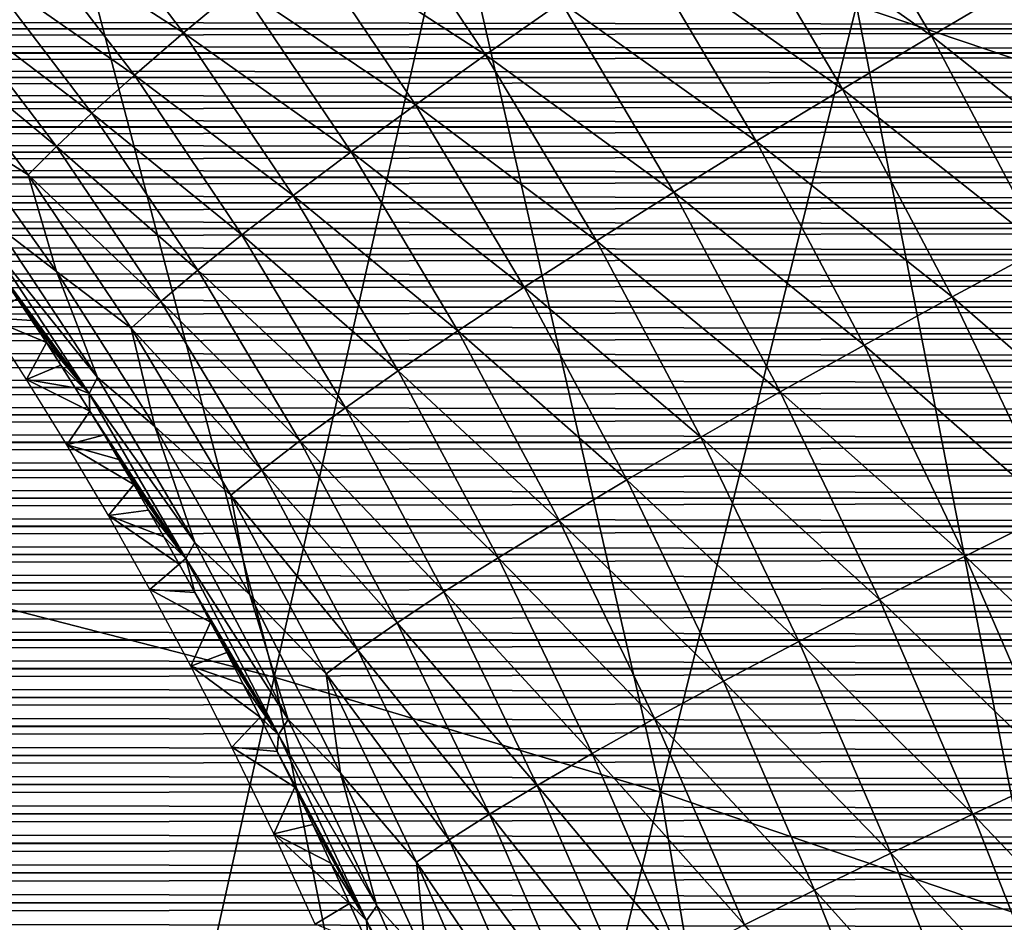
# Model space of a CAD drawing. Header units: millimetres. Extents: x -300 to 300, y -500 to 500.
# Tile 763 of 988: x 63 to 80, y 341 to 356. Entities that reach past the tile are written whole.
import ezdxf

# ---------------------------------------------------------------- set-up
doc = ezdxf.new("R2010")
doc.units = ezdxf.units.MM
doc.header["$LTSCALE"] = 81.481481
for name, color, linetype in [('14', 7, 'CONTINUOUS'), ('19', 7, 'CONTINUOUS'), ('5', 7, 'CONTINUOUS'), ('6', 7, 'CONTINUOUS'), ('9', 7, 'CONTINUOUS')]:
    doc.layers.add(name, color=color, linetype=linetype)

msp = doc.modelspace()

# ---------------------------------------------------------------- linework, layer by layer
at = {"layer": '14', "color": 7, "linetype": 'CONTINUOUS'}
for points in [[(78.421, 355.652, 50.389), (74.941, 358.104, 49.314), (76.402, 359.079, 50.112), (78.421, 355.652, 50.389)], [(78.421, 355.652, 50.389), (76.402, 359.079, 50.112), (79.957, 356.558, 51.047), (78.421, 355.652, 50.389)], [(65.816, 355.701, 41.551), (63.096, 357.462, 39.693), (63.887, 358.227, 41.295), (65.816, 355.701, 41.551)], [(65.816, 355.701, 41.551), (63.887, 358.227, 41.295), (66.757, 356.488, 43.074), (65.816, 355.701, 41.551)], [(70.906, 355.331, 46.09), (67.802, 357.341, 44.505), (68.945, 358.253, 45.829), (70.906, 355.331, 46.09)], [(70.906, 355.331, 46.09), (68.945, 358.253, 45.829), (72.179, 356.221, 47.296), (70.906, 355.331, 46.09)], [(76.919, 354.755, 49.587), (73.528, 357.148, 48.373), (74.941, 358.104, 49.314), (76.919, 354.755, 49.587)], [(76.919, 354.755, 49.587), (74.941, 358.104, 49.314), (78.421, 355.652, 50.389), (76.919, 354.755, 49.587)], [(64.987, 354.986, 39.954), (62.415, 356.78, 38.032), (63.096, 357.462, 39.693), (64.987, 354.986, 39.954)], [(64.987, 354.986, 39.954), (63.096, 357.462, 39.693), (65.816, 355.701, 41.551), (64.987, 354.986, 39.954)], [(69.723, 354.486, 44.767), (66.757, 356.488, 43.074), (67.802, 357.341, 44.505), (69.723, 354.486, 44.767)], [(69.723, 354.486, 44.767), (67.802, 357.341, 44.505), (70.906, 355.331, 46.09), (69.723, 354.486, 44.767)], [(75.468, 353.874, 48.644), (72.179, 356.221, 47.296), (73.528, 357.148, 48.373), (75.468, 353.874, 48.644)], [(75.468, 353.874, 48.644), (73.528, 357.148, 48.373), (76.919, 354.755, 49.587), (75.468, 353.874, 48.644)], [(64.273, 354.347, 38.297), (61.847, 356.184, 36.329), (62.415, 356.78, 38.032), (64.273, 354.347, 38.297)], [(64.273, 354.347, 38.297), (62.415, 356.78, 38.032), (64.987, 354.986, 39.954), (64.273, 354.347, 38.297)], [(68.639, 353.695, 43.338), (65.816, 355.701, 41.551), (66.757, 356.488, 43.074), (68.639, 353.695, 43.338)], [(68.639, 353.695, 43.338), (66.757, 356.488, 43.074), (69.723, 354.486, 44.767), (68.639, 353.695, 43.338)], [(81.873, 352.916, 51.331), (78.421, 355.652, 50.389), (79.957, 356.558, 51.047), (81.873, 352.916, 51.331)], [(63.676, 353.787, 36.599), (61.392, 355.676, 34.6), (61.847, 356.184, 36.329), (63.676, 353.787, 36.599)], [(63.676, 353.787, 36.599), (61.847, 356.184, 36.329), (64.273, 354.347, 38.297), (63.676, 353.787, 36.599)], [(74.081, 353.019, 47.566), (70.906, 355.331, 46.09), (72.179, 356.221, 47.296), (74.081, 353.019, 47.566)], [(74.081, 353.019, 47.566), (72.179, 356.221, 47.296), (75.468, 353.874, 48.644), (74.081, 353.019, 47.566)], [(63.195, 353.307, 34.876), (61.955, 354.095, 33.004), (61.392, 355.676, 34.6), (63.195, 353.307, 34.876)], [(63.195, 353.307, 34.876), (61.392, 355.676, 34.6), (63.676, 353.787, 36.599), (63.195, 353.307, 34.876)], [(67.663, 352.964, 41.819), (64.987, 354.986, 39.954), (65.816, 355.701, 41.551), (67.663, 352.964, 41.819)], [(67.663, 352.964, 41.819), (65.816, 355.701, 41.551), (68.639, 353.695, 43.338), (67.663, 352.964, 41.819)], [(80.304, 352.082, 50.669), (76.919, 354.755, 49.587), (78.421, 355.652, 50.389), (80.304, 352.082, 50.669)], [(80.304, 352.082, 50.669), (78.421, 355.652, 50.389), (81.873, 352.916, 51.331), (80.304, 352.082, 50.669)], [(72.773, 352.197, 46.361), (69.723, 354.486, 44.767), (70.906, 355.331, 46.09), (72.773, 352.197, 46.361)], [(72.773, 352.197, 46.361), (70.906, 355.331, 46.09), (74.081, 353.019, 47.566), (72.773, 352.197, 46.361)], [(66.801, 352.298, 40.225), (64.273, 354.347, 38.297), (64.987, 354.986, 39.954), (66.801, 352.298, 40.225)], [(66.801, 352.298, 40.225), (64.987, 354.986, 39.954), (67.663, 352.964, 41.819), (66.801, 352.298, 40.225)], [(78.77, 351.255, 49.865), (75.468, 353.874, 48.644), (76.919, 354.755, 49.587), (78.77, 351.255, 49.865)], [(78.77, 351.255, 49.865), (76.919, 354.755, 49.587), (80.304, 352.082, 50.669), (78.77, 351.255, 49.865)], [(71.555, 351.416, 45.038), (68.639, 353.695, 43.338), (69.723, 354.486, 44.767), (71.555, 351.416, 45.038)], [(71.555, 351.416, 45.038), (69.723, 354.486, 44.767), (72.773, 352.197, 46.361), (71.555, 351.416, 45.038)], [(66.058, 351.702, 38.572), (63.676, 353.787, 36.599), (64.273, 354.347, 38.297), (66.058, 351.702, 38.572)], [(66.058, 351.702, 38.572), (64.273, 354.347, 38.297), (66.801, 352.298, 40.225), (66.058, 351.702, 38.572)], [(63.677, 351.681, 33.284), (62.668, 352.449, 31.433), (61.955, 354.095, 33.004), (63.677, 351.681, 33.284)], [(63.677, 351.681, 33.284), (61.955, 354.095, 33.004), (63.195, 353.307, 34.876), (63.677, 351.681, 33.284)], [(77.288, 350.442, 48.92), (74.081, 353.019, 47.566), (75.468, 353.874, 48.644), (77.288, 350.442, 48.92)], [(77.288, 350.442, 48.92), (75.468, 353.874, 48.644), (78.77, 351.255, 49.865), (77.288, 350.442, 48.92)], [(65.435, 351.177, 36.879), (63.195, 353.307, 34.876), (63.676, 353.787, 36.599), (65.435, 351.177, 36.879)], [(65.435, 351.177, 36.879), (63.676, 353.787, 36.599), (66.058, 351.702, 38.572), (65.435, 351.177, 36.879)], [(70.439, 350.683, 43.612), (67.663, 352.964, 41.819), (68.639, 353.695, 43.338), (70.439, 350.683, 43.612)], [(70.439, 350.683, 43.612), (68.639, 353.695, 43.338), (71.555, 351.416, 45.038), (70.439, 350.683, 43.612)], [(64.933, 350.724, 35.16), (63.677, 351.681, 33.284), (63.195, 353.307, 34.876), (64.933, 350.724, 35.16)], [(64.933, 350.724, 35.16), (63.195, 353.307, 34.876), (65.435, 351.177, 36.879), (64.933, 350.724, 35.16)], [(69.433, 350.005, 42.095), (66.801, 352.298, 40.225), (67.663, 352.964, 41.819), (69.433, 350.005, 42.095)], [(69.433, 350.005, 42.095), (67.663, 352.964, 41.819), (70.439, 350.683, 43.612), (69.433, 350.005, 42.095)], [(75.871, 349.652, 47.841), (72.773, 352.197, 46.361), (74.081, 353.019, 47.566), (75.871, 349.652, 47.841)], [(75.871, 349.652, 47.841), (74.081, 353.019, 47.566), (77.288, 350.442, 48.92), (75.871, 349.652, 47.841)], [(64.365, 349.897, 31.727), (62.54, 352.168, 29.731), (62.668, 352.449, 31.433), (64.365, 349.897, 31.727)], [(64.365, 349.897, 31.727), (62.668, 352.449, 31.433), (63.677, 351.681, 33.284), (64.365, 349.897, 31.727)], [(64.223, 349.623, 30.03), (62.512, 351.956, 28.065), (62.54, 352.168, 29.731), (64.223, 349.623, 30.03)], [(64.223, 349.623, 30.03), (62.54, 352.168, 29.731), (64.365, 349.897, 31.727), (64.223, 349.623, 30.03)], [(68.545, 349.385, 40.504), (66.058, 351.702, 38.572), (66.801, 352.298, 40.225), (68.545, 349.385, 40.504)], [(68.545, 349.385, 40.504), (66.801, 352.298, 40.225), (69.433, 350.005, 42.095), (68.545, 349.385, 40.504)], [(74.533, 348.892, 46.636), (71.555, 351.416, 45.038), (72.773, 352.197, 46.361), (74.533, 348.892, 46.636)], [(74.533, 348.892, 46.636), (72.773, 352.197, 46.361), (75.871, 349.652, 47.841), (74.533, 348.892, 46.636)], [(82.054, 348.4, 50.949), (78.77, 351.255, 49.865), (80.304, 352.082, 50.669), (82.054, 348.4, 50.949)], [(62.764, 351.591, 28.109), (62.512, 351.956, 28.065), (64.223, 349.623, 30.03), (62.764, 351.591, 28.109)], [(65.331, 349.07, 33.571), (64.365, 349.897, 31.727), (63.677, 351.681, 33.284), (65.331, 349.07, 33.571)], [(65.331, 349.07, 33.571), (63.677, 351.681, 33.284), (64.933, 350.724, 35.16), (65.331, 349.07, 33.571)], [(67.777, 348.829, 38.856), (65.435, 351.177, 36.879), (66.058, 351.702, 38.572), (67.777, 348.829, 38.856)], [(67.777, 348.829, 38.856), (66.058, 351.702, 38.572), (68.545, 349.385, 40.504), (67.777, 348.829, 38.856)], [(63.013, 351.225, 28.154), (62.764, 351.591, 28.109), (64.223, 349.623, 30.03), (63.013, 351.225, 28.154)], [(73.288, 348.169, 45.314), (70.439, 350.683, 43.612), (71.555, 351.416, 45.038), (73.288, 348.169, 45.314)], [(73.288, 348.169, 45.314), (71.555, 351.416, 45.038), (74.533, 348.892, 46.636), (73.288, 348.169, 45.314)], [(63.26, 350.856, 28.198), (63.013, 351.225, 28.154), (64.223, 349.623, 30.03), (63.26, 350.856, 28.198)], [(67.133, 348.337, 37.166), (64.933, 350.724, 35.16), (65.435, 351.177, 36.879), (67.133, 348.337, 37.166)], [(67.133, 348.337, 37.166), (65.435, 351.177, 36.879), (67.777, 348.829, 38.856), (67.133, 348.337, 37.166)], [(80.495, 347.636, 50.142), (77.288, 350.442, 48.92), (78.77, 351.255, 49.865), (80.495, 347.636, 50.142)], [(80.495, 347.636, 50.142), (78.77, 351.255, 49.865), (82.054, 348.4, 50.949), (80.495, 347.636, 50.142)], [(63.505, 350.483, 28.243), (63.26, 350.856, 28.198), (64.223, 349.623, 30.03), (63.505, 350.483, 28.243)], [(66.611, 347.912, 35.452), (65.331, 349.07, 33.571), (64.933, 350.724, 35.16), (66.611, 347.912, 35.452)], [(66.611, 347.912, 35.452), (64.933, 350.724, 35.16), (67.133, 348.337, 37.166), (66.611, 347.912, 35.452)], [(72.146, 347.489, 43.889), (69.433, 350.005, 42.095), (70.439, 350.683, 43.612), (72.146, 347.489, 43.889)], [(72.146, 347.489, 43.889), (70.439, 350.683, 43.612), (73.288, 348.169, 45.314), (72.146, 347.489, 43.889)], [(63.749, 350.105, 28.287), (63.505, 350.483, 28.243), (64.223, 349.623, 30.03), (63.749, 350.105, 28.287)], [(78.987, 346.885, 49.196), (75.871, 349.652, 47.841), (77.288, 350.442, 48.92), (78.987, 346.885, 49.196)], [(78.987, 346.885, 49.196), (77.288, 350.442, 48.92), (80.495, 347.636, 50.142), (78.987, 346.885, 49.196)], [(63.992, 349.72, 28.332), (63.749, 350.105, 28.287), (64.223, 349.623, 30.03), (63.992, 349.72, 28.332)], [(71.116, 346.859, 42.375), (68.545, 349.385, 40.504), (69.433, 350.005, 42.095), (71.116, 346.859, 42.375)], [(71.116, 346.859, 42.375), (69.433, 350.005, 42.095), (72.146, 347.489, 43.889), (71.116, 346.859, 42.375)], [(66.007, 347.113, 32.027), (64.223, 349.623, 30.03), (64.365, 349.897, 31.727), (66.007, 347.113, 32.027)], [(66.007, 347.113, 32.027), (64.365, 349.897, 31.727), (65.331, 349.07, 33.571), (66.007, 347.113, 32.027)], [(64.236, 349.328, 28.377), (63.992, 349.72, 28.332), (64.223, 349.623, 30.03), (64.236, 349.328, 28.377)], [(77.546, 346.154, 48.116), (74.533, 348.892, 46.636), (75.871, 349.652, 47.841), (77.546, 346.154, 48.116)], [(77.546, 346.154, 48.116), (75.871, 349.652, 47.841), (78.987, 346.885, 49.196), (77.546, 346.154, 48.116)], [(65.853, 346.846, 30.333), (64.236, 349.328, 28.377), (64.223, 349.623, 30.03), (65.853, 346.846, 30.333)], [(65.853, 346.846, 30.333), (64.223, 349.623, 30.03), (66.007, 347.113, 32.027), (65.853, 346.846, 30.333)], [(64.481, 348.927, 28.423), (64.236, 349.328, 28.377), (65.853, 346.846, 30.333), (64.481, 348.927, 28.423)], [(70.205, 346.282, 40.787), (67.777, 348.829, 38.856), (68.545, 349.385, 40.504), (70.205, 346.282, 40.787)], [(70.205, 346.282, 40.787), (68.545, 349.385, 40.504), (71.116, 346.859, 42.375), (70.205, 346.282, 40.787)], [(66.934, 346.232, 33.863), (66.007, 347.113, 32.027), (65.331, 349.07, 33.571), (66.934, 346.232, 33.863)], [(66.934, 346.232, 33.863), (65.331, 349.07, 33.571), (66.611, 347.912, 35.452), (66.934, 346.232, 33.863)], [(64.728, 348.516, 28.469), (64.481, 348.927, 28.423), (65.853, 346.846, 30.333), (64.728, 348.516, 28.469)], [(69.417, 345.762, 39.142), (67.133, 348.337, 37.166), (67.777, 348.829, 38.856), (69.417, 345.762, 39.142)], [(69.417, 345.762, 39.142), (67.777, 348.829, 38.856), (70.205, 346.282, 40.787), (69.417, 345.762, 39.142)], [(76.185, 345.45, 46.911), (73.288, 348.169, 45.314), (74.533, 348.892, 46.636), (76.185, 345.45, 46.911)], [(76.185, 345.45, 46.911), (74.533, 348.892, 46.636), (77.546, 346.154, 48.116), (76.185, 345.45, 46.911)], [(64.977, 348.094, 28.516), (64.728, 348.516, 28.469), (65.853, 346.846, 30.333), (64.977, 348.094, 28.516)], [(68.754, 345.302, 37.456), (66.611, 347.912, 35.452), (67.133, 348.337, 37.166), (68.754, 345.302, 37.456)], [(68.754, 345.302, 37.456), (67.133, 348.337, 37.166), (69.417, 345.762, 39.142), (68.754, 345.302, 37.456)], [(74.918, 344.779, 45.59), (72.146, 347.489, 43.889), (73.288, 348.169, 45.314), (74.918, 344.779, 45.59)], [(74.918, 344.779, 45.59), (73.288, 348.169, 45.314), (76.185, 345.45, 46.911), (74.918, 344.779, 45.59)], [(65.228, 347.66, 28.564), (64.977, 348.094, 28.516), (65.853, 346.846, 30.333), (65.228, 347.66, 28.564)], [(68.217, 344.902, 35.745), (66.934, 346.232, 33.863), (66.611, 347.912, 35.452), (68.217, 344.902, 35.745)], [(68.217, 344.902, 35.745), (66.611, 347.912, 35.452), (68.754, 345.302, 37.456), (68.217, 344.902, 35.745)], [(65.483, 347.213, 28.613), (65.228, 347.66, 28.564), (65.853, 346.846, 30.333), (65.483, 347.213, 28.613)], [(73.754, 344.148, 44.167), (71.116, 346.859, 42.375), (72.146, 347.489, 43.889), (73.754, 344.148, 44.167)], [(73.754, 344.148, 44.167), (72.146, 347.489, 43.889), (74.918, 344.779, 45.59), (73.754, 344.148, 44.167)], [(82.105, 343.912, 50.418), (78.987, 346.885, 49.196), (80.495, 347.636, 50.142), (82.105, 343.912, 50.418)], [(65.742, 346.75, 28.663), (65.483, 347.213, 28.613), (65.853, 346.846, 30.333), (65.742, 346.75, 28.663)], [(67.58, 344.135, 32.327), (65.853, 346.846, 30.333), (66.007, 347.113, 32.027), (67.58, 344.135, 32.327)], [(67.58, 344.135, 32.327), (66.007, 347.113, 32.027), (66.934, 346.232, 33.863), (67.58, 344.135, 32.327)], [(66.005, 346.272, 28.714), (65.742, 346.75, 28.663), (65.853, 346.846, 30.333), (66.005, 346.272, 28.714)], [(67.414, 343.877, 30.636), (66.005, 346.272, 28.714), (65.853, 346.846, 30.333), (67.414, 343.877, 30.636)], [(67.414, 343.877, 30.636), (65.853, 346.846, 30.333), (67.58, 344.135, 32.327), (67.414, 343.877, 30.636)], [(72.704, 343.561, 42.654), (70.205, 346.282, 40.787), (71.116, 346.859, 42.375), (72.704, 343.561, 42.654)], [(72.704, 343.561, 42.654), (71.116, 346.859, 42.375), (73.754, 344.148, 44.167), (72.704, 343.561, 42.654)], [(80.577, 343.216, 49.47), (77.546, 346.154, 48.116), (78.987, 346.885, 49.196), (80.577, 343.216, 49.47)], [(80.577, 343.216, 49.47), (78.987, 346.885, 49.196), (82.105, 343.912, 50.418), (80.577, 343.216, 49.47)], [(66.273, 345.776, 28.766), (66.005, 346.272, 28.714), (67.414, 343.877, 30.636), (66.273, 345.776, 28.766)], [(68.46, 343.229, 34.153), (67.58, 344.135, 32.327), (66.934, 346.232, 33.863), (68.46, 343.229, 34.153)], [(68.46, 343.229, 34.153), (66.934, 346.232, 33.863), (68.217, 344.902, 35.745), (68.46, 343.229, 34.153)], [(71.775, 343.023, 41.069), (69.417, 345.762, 39.142), (70.205, 346.282, 40.787), (71.775, 343.023, 41.069)], [(71.775, 343.023, 41.069), (70.205, 346.282, 40.787), (72.704, 343.561, 42.654), (71.775, 343.023, 41.069)], [(79.116, 342.538, 48.39), (76.185, 345.45, 46.911), (77.546, 346.154, 48.116), (79.116, 342.538, 48.39)], [(79.116, 342.538, 48.39), (77.546, 346.154, 48.116), (80.577, 343.216, 49.47), (79.116, 342.538, 48.39)], [(66.545, 345.262, 28.82), (66.273, 345.776, 28.766), (67.414, 343.877, 30.636), (66.545, 345.262, 28.82)], [(70.97, 342.538, 39.426), (68.754, 345.302, 37.456), (69.417, 345.762, 39.142), (70.97, 342.538, 39.426)], [(70.97, 342.538, 39.426), (69.417, 345.762, 39.142), (71.775, 343.023, 41.069), (70.97, 342.538, 39.426)], [(77.736, 341.884, 47.184), (74.918, 344.779, 45.59), (76.185, 345.45, 46.911), (77.736, 341.884, 47.184)], [(77.736, 341.884, 47.184), (76.185, 345.45, 46.911), (79.116, 342.538, 48.39), (77.736, 341.884, 47.184)], [(66.823, 344.728, 28.875), (66.545, 345.262, 28.82), (67.414, 343.877, 30.636), (66.823, 344.728, 28.875)], [(70.292, 342.106, 37.743), (68.217, 344.902, 35.745), (68.754, 345.302, 37.456), (70.292, 342.106, 37.743)], [(70.292, 342.106, 37.743), (68.754, 345.302, 37.456), (70.97, 342.538, 39.426), (70.292, 342.106, 37.743)], [(69.741, 341.73, 36.036), (68.46, 343.229, 34.153), (68.217, 344.902, 35.745), (69.741, 341.73, 36.036)], [(69.741, 341.73, 36.036), (68.217, 344.902, 35.745), (70.292, 342.106, 37.743), (69.741, 341.73, 36.036)], [(67.107, 344.172, 28.932), (66.823, 344.728, 28.875), (67.414, 343.877, 30.636), (67.107, 344.172, 28.932)], [(76.451, 341.26, 45.864), (73.754, 344.148, 44.167), (74.918, 344.779, 45.59), (76.451, 341.26, 45.864)], [(76.451, 341.26, 45.864), (74.918, 344.779, 45.59), (77.736, 341.884, 47.184), (76.451, 341.26, 45.864)], [(67.396, 343.594, 28.99), (67.107, 344.172, 28.932), (67.414, 343.877, 30.636), (67.396, 343.594, 28.99)], [(69.075, 340.996, 32.623), (67.414, 343.877, 30.636), (67.58, 344.135, 32.327), (69.075, 340.996, 32.623)], [(69.075, 340.996, 32.623), (67.58, 344.135, 32.327), (68.46, 343.229, 34.153), (69.075, 340.996, 32.623)], [(75.27, 340.673, 44.442), (72.704, 343.561, 42.654), (73.754, 344.148, 44.167), (75.27, 340.673, 44.442)], [(75.27, 340.673, 44.442), (73.754, 344.148, 44.167), (76.451, 341.26, 45.864), (75.27, 340.673, 44.442)], [(68.899, 340.747, 30.935), (67.396, 343.594, 28.99), (67.414, 343.877, 30.636), (68.899, 340.747, 30.935)], [(68.899, 340.747, 30.935), (67.414, 343.877, 30.636), (69.075, 340.996, 32.623), (68.899, 340.747, 30.935)], [(67.691, 342.993, 29.049), (67.396, 343.594, 28.99), (68.899, 340.747, 30.935), (67.691, 342.993, 29.049)], [(74.204, 340.126, 42.931), (71.775, 343.023, 41.069), (72.704, 343.561, 42.654), (74.204, 340.126, 42.931)], [(74.204, 340.126, 42.931), (72.704, 343.561, 42.654), (75.27, 340.673, 44.442), (74.204, 340.126, 42.931)], [(69.911, 340.075, 34.439), (69.075, 340.996, 32.623), (68.46, 343.229, 34.153), (69.911, 340.075, 34.439)], [(69.911, 340.075, 34.439), (68.46, 343.229, 34.153), (69.741, 341.73, 36.036), (69.911, 340.075, 34.439)], [(82.069, 339.446, 49.741), (79.116, 342.538, 48.39), (80.577, 343.216, 49.47), (82.069, 339.446, 49.741)], [(73.259, 339.623, 41.348), (70.97, 342.538, 39.426), (71.775, 343.023, 41.069), (73.259, 339.623, 41.348)], [(73.259, 339.623, 41.348), (71.775, 343.023, 41.069), (74.204, 340.126, 42.931), (73.259, 339.623, 41.348)], [(67.993, 342.366, 29.11), (67.691, 342.993, 29.049), (68.899, 340.747, 30.935), (67.993, 342.366, 29.11)], [(72.44, 339.169, 39.708), (70.292, 342.106, 37.743), (70.97, 342.538, 39.426), (72.44, 339.169, 39.708)], [(72.44, 339.169, 39.708), (70.97, 342.538, 39.426), (73.259, 339.623, 41.348), (72.44, 339.169, 39.708)], [(80.592, 338.814, 48.66), (77.736, 341.884, 47.184), (79.116, 342.538, 48.39), (80.592, 338.814, 48.66)], [(80.592, 338.814, 48.66), (79.116, 342.538, 48.39), (82.069, 339.446, 49.741), (80.592, 338.814, 48.66)], [(68.3, 341.713, 29.173), (67.993, 342.366, 29.11), (68.899, 340.747, 30.935), (68.3, 341.713, 29.173)], [(71.75, 338.764, 38.027), (69.741, 341.73, 36.036), (70.292, 342.106, 37.743), (71.75, 338.764, 38.027)], [(71.75, 338.764, 38.027), (70.292, 342.106, 37.743), (72.44, 339.169, 39.708), (71.75, 338.764, 38.027)], [(79.197, 338.204, 47.454), (76.451, 341.26, 45.864), (77.736, 341.884, 47.184), (79.197, 338.204, 47.454)], [(79.197, 338.204, 47.454), (77.736, 341.884, 47.184), (80.592, 338.814, 48.66), (79.197, 338.204, 47.454)], [(68.613, 341.033, 29.238), (68.3, 341.713, 29.173), (68.899, 340.747, 30.935), (68.613, 341.033, 29.238)], [(71.187, 338.41, 36.323), (69.911, 340.075, 34.439), (69.741, 341.73, 36.036), (71.187, 338.41, 36.323)], [(71.187, 338.41, 36.323), (69.741, 341.73, 36.036), (71.75, 338.764, 38.027), (71.187, 338.41, 36.323)], [(77.897, 337.622, 46.134), (75.27, 340.673, 44.442), (76.451, 341.26, 45.864), (77.897, 337.622, 46.134)], [(77.897, 337.622, 46.134), (76.451, 341.26, 45.864), (79.197, 338.204, 47.454), (77.897, 337.622, 46.134)], [(68.933, 340.324, 29.304), (68.613, 341.033, 29.238), (68.899, 340.747, 30.935), (68.933, 340.324, 29.304)], [(70.496, 337.707, 32.914), (68.899, 340.747, 30.935), (69.075, 340.996, 32.623), (70.496, 337.707, 32.914)], [(70.496, 337.707, 32.914), (69.075, 340.996, 32.623), (69.911, 340.075, 34.439), (70.496, 337.707, 32.914)], [(70.311, 337.468, 31.229), (68.933, 340.324, 29.304), (68.899, 340.747, 30.935), (70.311, 337.468, 31.229)], [(70.311, 337.468, 31.229), (68.899, 340.747, 30.935), (70.496, 337.707, 32.914), (70.311, 337.468, 31.229)]]:
    msp.add_3dface(points, dxfattribs=at)
at = {"layer": '19', "color": 7, "linetype": 'CONTINUOUS'}
for points in [[(83.765, 353.935, 68.391), (80.387, 368.901, 66.929), (77.16, 356.16, 68.506), (83.765, 353.935, 68.391)], [(63.36, 359.933, 68.71), (56.16, 361.488, 68.798), (60.639, 346.569, 70.11), (63.36, 359.933, 68.71)], [(67.342, 344.847, 70.017), (63.36, 359.933, 68.71), (60.639, 346.569, 70.11), (67.342, 344.847, 70.017)], [(70.359, 358.158, 68.613), (63.36, 359.933, 68.71), (67.342, 344.847, 70.017), (70.359, 358.158, 68.613)], [(73.855, 342.909, 69.915), (70.359, 358.158, 68.613), (67.342, 344.847, 70.017), (73.855, 342.909, 69.915)], [(77.16, 356.16, 68.506), (70.359, 358.158, 68.613), (73.855, 342.909, 69.915), (77.16, 356.16, 68.506)], [(80.182, 340.751, 69.805), (77.16, 356.16, 68.506), (73.855, 342.909, 69.915), (80.182, 340.751, 69.805)], [(83.765, 353.935, 68.391), (77.16, 356.16, 68.506), (80.182, 340.751, 69.805), (83.765, 353.935, 68.391)], [(64.26, 331.039, 71.261), (60.639, 346.569, 70.11), (57.862, 332.704, 71.349), (64.26, 331.039, 71.261)], [(67.342, 344.847, 70.017), (60.639, 346.569, 70.11), (64.26, 331.039, 71.261), (67.342, 344.847, 70.017)], [(70.479, 329.166, 71.164), (67.342, 344.847, 70.017), (64.26, 331.039, 71.261), (70.479, 329.166, 71.164)], [(73.855, 342.909, 69.915), (67.342, 344.847, 70.017), (70.479, 329.166, 71.164), (73.855, 342.909, 69.915)], [(76.521, 327.081, 71.06), (73.855, 342.909, 69.915), (70.479, 329.166, 71.164), (76.521, 327.081, 71.06)], [(80.182, 340.751, 69.805), (73.855, 342.909, 69.915), (76.521, 327.081, 71.06), (80.182, 340.751, 69.805)], [(82.386, 324.783, 70.948), (80.182, 340.751, 69.805), (76.521, 327.081, 71.06), (82.386, 324.783, 70.948)]]:
    msp.add_3dface(points, dxfattribs=at)
at = {"layer": '5', "color": 7, "linetype": 'CONTINUOUS'}
for points in [[(132.028, 355.771, 11), (-132.029, 355.768, 11), (-131.879, 356.173, 11), (132.028, 355.771, 11)], [(131.878, 356.176, 11), (132.028, 355.771, 11), (-131.879, 356.173, 11), (131.878, 356.176, 11)], [(132.178, 355.363, 11), (-132.179, 355.359, 11), (-132.029, 355.768, 11), (132.178, 355.363, 11)], [(132.028, 355.771, 11), (132.178, 355.363, 11), (-132.029, 355.768, 11), (132.028, 355.771, 11)], [(132.328, 354.951, 11), (-132.329, 354.948, 11), (-132.179, 355.359, 11), (132.328, 354.951, 11)], [(132.178, 355.363, 11), (132.328, 354.951, 11), (-132.179, 355.359, 11), (132.178, 355.363, 11)], [(132.478, 354.536, 11), (-132.48, 354.532, 11), (-132.329, 354.948, 11), (132.478, 354.536, 11)], [(132.328, 354.951, 11), (132.478, 354.536, 11), (-132.329, 354.948, 11), (132.328, 354.951, 11)], [(132.629, 354.117, 11), (-132.63, 354.113, 11), (-132.48, 354.532, 11), (132.629, 354.117, 11)], [(132.478, 354.536, 11), (132.629, 354.117, 11), (-132.48, 354.532, 11), (132.478, 354.536, 11)], [(132.78, 353.695, 11), (-132.781, 353.691, 11), (-132.63, 354.113, 11), (132.78, 353.695, 11)], [(132.629, 354.117, 11), (132.78, 353.695, 11), (-132.63, 354.113, 11), (132.629, 354.117, 11)], [(132.931, 353.269, 11), (-132.933, 353.265, 11), (-132.781, 353.691, 11), (132.931, 353.269, 11)], [(132.78, 353.695, 11), (132.931, 353.269, 11), (-132.781, 353.691, 11), (132.78, 353.695, 11)], [(133.083, 352.839, 11), (-133.084, 352.835, 11), (-132.933, 353.265, 11), (133.083, 352.839, 11)], [(132.931, 353.269, 11), (133.083, 352.839, 11), (-132.933, 353.265, 11), (132.931, 353.269, 11)], [(133.235, 352.405, 11), (-133.236, 352.402, 11), (-133.084, 352.835, 11), (133.235, 352.405, 11)], [(133.083, 352.839, 11), (133.235, 352.405, 11), (-133.084, 352.835, 11), (133.083, 352.839, 11)], [(133.388, 351.967, 11), (-133.389, 351.964, 11), (-133.236, 352.402, 11), (133.388, 351.967, 11)], [(133.235, 352.405, 11), (133.388, 351.967, 11), (-133.236, 352.402, 11), (133.235, 352.405, 11)], [(133.54, 351.526, 11), (-133.541, 351.523, 11), (-133.389, 351.964, 11), (133.54, 351.526, 11)], [(133.388, 351.967, 11), (133.54, 351.526, 11), (-133.389, 351.964, 11), (133.388, 351.967, 11)], [(133.693, 351.082, 11), (-133.694, 351.079, 11), (-133.541, 351.523, 11), (133.693, 351.082, 11)], [(133.54, 351.526, 11), (133.693, 351.082, 11), (-133.541, 351.523, 11), (133.54, 351.526, 11)], [(133.846, 350.634, 11), (-133.847, 350.631, 11), (-133.694, 351.079, 11), (133.846, 350.634, 11)], [(133.693, 351.082, 11), (133.846, 350.634, 11), (-133.694, 351.079, 11), (133.693, 351.082, 11)], [(133.999, 350.182, 11), (-134, 350.18, 11), (-133.847, 350.631, 11), (133.999, 350.182, 11)], [(133.846, 350.634, 11), (133.999, 350.182, 11), (-133.847, 350.631, 11), (133.846, 350.634, 11)], [(134.152, 349.727, 11), (-134.153, 349.724, 11), (-134, 350.18, 11), (134.152, 349.727, 11)], [(133.999, 350.182, 11), (134.152, 349.727, 11), (-134, 350.18, 11), (133.999, 350.182, 11)], [(134.306, 349.268, 11), (-134.307, 349.265, 11), (-134.153, 349.724, 11), (134.306, 349.268, 11)], [(134.152, 349.727, 11), (134.306, 349.268, 11), (-134.153, 349.724, 11), (134.152, 349.727, 11)], [(134.459, 348.804, 11), (-134.461, 348.801, 11), (-134.307, 349.265, 11), (134.459, 348.804, 11)], [(134.306, 349.268, 11), (134.459, 348.804, 11), (-134.307, 349.265, 11), (134.306, 349.268, 11)], [(134.614, 348.336, 11), (-134.615, 348.333, 11), (-134.461, 348.801, 11), (134.614, 348.336, 11)], [(134.459, 348.804, 11), (134.614, 348.336, 11), (-134.461, 348.801, 11), (134.459, 348.804, 11)], [(134.769, 347.864, 11), (-134.769, 347.861, 11), (-134.615, 348.333, 11), (134.769, 347.864, 11)], [(134.614, 348.336, 11), (134.769, 347.864, 11), (-134.615, 348.333, 11), (134.614, 348.336, 11)], [(134.923, 347.389, 11), (-134.924, 347.387, 11), (-134.769, 347.861, 11), (134.923, 347.389, 11)], [(134.769, 347.864, 11), (134.923, 347.389, 11), (-134.769, 347.861, 11), (134.769, 347.864, 11)], [(135.077, 346.913, 11), (-135.077, 346.911, 11), (-134.924, 347.387, 11), (135.077, 346.913, 11)], [(134.923, 347.389, 11), (135.077, 346.913, 11), (-134.924, 347.387, 11), (134.923, 347.389, 11)], [(135.23, 346.435, 11), (-135.231, 346.433, 11), (-135.077, 346.911, 11), (135.23, 346.435, 11)], [(135.077, 346.913, 11), (135.23, 346.435, 11), (-135.077, 346.911, 11), (135.077, 346.913, 11)], [(135.383, 345.956, 11), (-135.383, 345.953, 11), (-135.231, 346.433, 11), (135.383, 345.956, 11)], [(135.23, 346.435, 11), (135.383, 345.956, 11), (-135.231, 346.433, 11), (135.23, 346.435, 11)], [(135.535, 345.475, 11), (-135.536, 345.472, 11), (-135.383, 345.953, 11), (135.535, 345.475, 11)], [(135.383, 345.956, 11), (135.535, 345.475, 11), (-135.383, 345.953, 11), (135.383, 345.956, 11)], [(135.687, 344.992, 11), (-135.687, 344.989, 11), (-135.536, 345.472, 11), (135.687, 344.992, 11)], [(135.535, 345.475, 11), (135.687, 344.992, 11), (-135.536, 345.472, 11), (135.535, 345.475, 11)], [(135.838, 344.507, 11), (-135.839, 344.504, 11), (-135.687, 344.989, 11), (135.838, 344.507, 11)], [(135.687, 344.992, 11), (135.838, 344.507, 11), (-135.687, 344.989, 11), (135.687, 344.992, 11)], [(135.989, 344.02, 11), (-135.989, 344.017, 11), (-135.839, 344.504, 11), (135.989, 344.02, 11)], [(135.838, 344.507, 11), (135.989, 344.02, 11), (-135.839, 344.504, 11), (135.838, 344.507, 11)], [(136.139, 343.531, 11), (-136.14, 343.528, 11), (-135.989, 344.017, 11), (136.139, 343.531, 11)], [(135.989, 344.02, 11), (136.139, 343.531, 11), (-135.989, 344.017, 11), (135.989, 344.02, 11)], [(136.289, 343.04, 11), (-136.29, 343.037, 11), (-136.14, 343.528, 11), (136.289, 343.04, 11)], [(136.139, 343.531, 11), (136.289, 343.04, 11), (-136.14, 343.528, 11), (136.139, 343.531, 11)], [(136.439, 342.546, 11), (-136.439, 342.543, 11), (-136.29, 343.037, 11), (136.439, 342.546, 11)], [(136.289, 343.04, 11), (136.439, 342.546, 11), (-136.29, 343.037, 11), (136.289, 343.04, 11)], [(136.588, 342.049, 11), (-136.589, 342.047, 11), (-136.439, 342.543, 11), (136.588, 342.049, 11)], [(136.439, 342.546, 11), (136.588, 342.049, 11), (-136.439, 342.543, 11), (136.439, 342.546, 11)], [(136.737, 341.55, 11), (-136.738, 341.548, 11), (-136.589, 342.047, 11), (136.737, 341.55, 11)], [(136.588, 342.049, 11), (136.737, 341.55, 11), (-136.589, 342.047, 11), (136.588, 342.049, 11)], [(136.886, 341.049, 11), (-136.887, 341.046, 11), (-136.738, 341.548, 11), (136.886, 341.049, 11)], [(136.737, 341.55, 11), (136.886, 341.049, 11), (-136.738, 341.548, 11), (136.737, 341.55, 11)], [(137.034, 340.545, 11), (-137.035, 340.543, 11), (-136.887, 341.046, 11), (137.034, 340.545, 11)], [(136.886, 341.049, 11), (137.034, 340.545, 11), (-136.887, 341.046, 11), (136.886, 341.049, 11)]]:
    msp.add_3dface(points, dxfattribs=at)
at = {"layer": '6', "color": 7, "linetype": 'CONTINUOUS'}
for points in [[(131.879, 356.173, 16), (-131.878, 356.176, 16), (-132.028, 355.771, 16), (131.879, 356.173, 16)], [(132.029, 355.768, 16), (131.879, 356.173, 16), (-132.028, 355.771, 16), (132.029, 355.768, 16)], [(132.029, 355.768, 16), (-132.028, 355.771, 16), (-132.178, 355.363, 16), (132.029, 355.768, 16)], [(132.179, 355.359, 16), (132.029, 355.768, 16), (-132.178, 355.363, 16), (132.179, 355.359, 16)], [(132.179, 355.359, 16), (-132.178, 355.363, 16), (-132.328, 354.951, 16), (132.179, 355.359, 16)], [(132.329, 354.948, 16), (132.179, 355.359, 16), (-132.328, 354.951, 16), (132.329, 354.948, 16)], [(132.329, 354.948, 16), (-132.328, 354.951, 16), (-132.478, 354.536, 16), (132.329, 354.948, 16)], [(132.48, 354.532, 16), (132.329, 354.948, 16), (-132.478, 354.536, 16), (132.48, 354.532, 16)], [(132.48, 354.532, 16), (-132.478, 354.536, 16), (-132.629, 354.117, 16), (132.48, 354.532, 16)], [(132.63, 354.113, 16), (132.48, 354.532, 16), (-132.629, 354.117, 16), (132.63, 354.113, 16)], [(132.63, 354.113, 16), (-132.629, 354.117, 16), (-132.78, 353.695, 16), (132.63, 354.113, 16)], [(132.781, 353.691, 16), (132.63, 354.113, 16), (-132.78, 353.695, 16), (132.781, 353.691, 16)], [(132.781, 353.691, 16), (-132.78, 353.695, 16), (-132.931, 353.269, 16), (132.781, 353.691, 16)], [(132.933, 353.265, 16), (132.781, 353.691, 16), (-132.931, 353.269, 16), (132.933, 353.265, 16)], [(132.933, 353.265, 16), (-132.931, 353.269, 16), (-133.083, 352.839, 16), (132.933, 353.265, 16)], [(133.084, 352.835, 16), (132.933, 353.265, 16), (-133.083, 352.839, 16), (133.084, 352.835, 16)], [(133.084, 352.835, 16), (-133.083, 352.839, 16), (-133.235, 352.405, 16), (133.084, 352.835, 16)], [(133.236, 352.402, 16), (133.084, 352.835, 16), (-133.235, 352.405, 16), (133.236, 352.402, 16)], [(133.236, 352.402, 16), (-133.235, 352.405, 16), (-133.388, 351.967, 16), (133.236, 352.402, 16)], [(133.389, 351.964, 16), (133.236, 352.402, 16), (-133.388, 351.967, 16), (133.389, 351.964, 16)], [(133.389, 351.964, 16), (-133.388, 351.967, 16), (-133.54, 351.526, 16), (133.389, 351.964, 16)], [(133.541, 351.523, 16), (133.389, 351.964, 16), (-133.54, 351.526, 16), (133.541, 351.523, 16)], [(133.541, 351.523, 16), (-133.54, 351.526, 16), (-133.693, 351.082, 16), (133.541, 351.523, 16)], [(133.694, 351.079, 16), (133.541, 351.523, 16), (-133.693, 351.082, 16), (133.694, 351.079, 16)], [(133.694, 351.079, 16), (-133.693, 351.082, 16), (-133.846, 350.634, 16), (133.694, 351.079, 16)], [(133.847, 350.631, 16), (133.694, 351.079, 16), (-133.846, 350.634, 16), (133.847, 350.631, 16)], [(133.847, 350.631, 16), (-133.846, 350.634, 16), (-133.999, 350.182, 16), (133.847, 350.631, 16)], [(134, 350.18, 16), (133.847, 350.631, 16), (-133.999, 350.182, 16), (134, 350.18, 16)], [(134, 350.18, 16), (-133.999, 350.182, 16), (-134.152, 349.727, 16), (134, 350.18, 16)], [(134.153, 349.724, 16), (134, 350.18, 16), (-134.152, 349.727, 16), (134.153, 349.724, 16)], [(134.153, 349.724, 16), (-134.152, 349.727, 16), (-134.306, 349.268, 16), (134.153, 349.724, 16)], [(134.307, 349.265, 16), (134.153, 349.724, 16), (-134.306, 349.268, 16), (134.307, 349.265, 16)], [(134.307, 349.265, 16), (-134.306, 349.268, 16), (-134.459, 348.804, 16), (134.307, 349.265, 16)], [(134.461, 348.801, 16), (134.307, 349.265, 16), (-134.459, 348.804, 16), (134.461, 348.801, 16)], [(134.461, 348.801, 16), (-134.459, 348.804, 16), (-134.614, 348.336, 16), (134.461, 348.801, 16)], [(134.615, 348.333, 16), (134.461, 348.801, 16), (-134.614, 348.336, 16), (134.615, 348.333, 16)], [(134.615, 348.333, 16), (-134.614, 348.336, 16), (-134.769, 347.864, 16), (134.615, 348.333, 16)], [(134.769, 347.861, 16), (134.615, 348.333, 16), (-134.769, 347.864, 16), (134.769, 347.861, 16)], [(134.769, 347.861, 16), (-134.769, 347.864, 16), (-134.923, 347.389, 16), (134.769, 347.861, 16)], [(134.924, 347.387, 16), (134.769, 347.861, 16), (-134.923, 347.389, 16), (134.924, 347.387, 16)], [(134.924, 347.387, 16), (-134.923, 347.389, 16), (-135.077, 346.913, 16), (134.924, 347.387, 16)], [(135.077, 346.911, 16), (134.924, 347.387, 16), (-135.077, 346.913, 16), (135.077, 346.911, 16)], [(135.077, 346.911, 16), (-135.077, 346.913, 16), (-135.23, 346.435, 16), (135.077, 346.911, 16)], [(135.231, 346.433, 16), (135.077, 346.911, 16), (-135.23, 346.435, 16), (135.231, 346.433, 16)], [(135.231, 346.433, 16), (-135.23, 346.435, 16), (-135.383, 345.956, 16), (135.231, 346.433, 16)], [(135.383, 345.953, 16), (135.231, 346.433, 16), (-135.383, 345.956, 16), (135.383, 345.953, 16)], [(135.383, 345.953, 16), (-135.383, 345.956, 16), (-135.535, 345.475, 16), (135.383, 345.953, 16)], [(135.536, 345.472, 16), (135.383, 345.953, 16), (-135.535, 345.475, 16), (135.536, 345.472, 16)], [(135.536, 345.472, 16), (-135.535, 345.475, 16), (-135.687, 344.992, 16), (135.536, 345.472, 16)], [(135.687, 344.989, 16), (135.536, 345.472, 16), (-135.687, 344.992, 16), (135.687, 344.989, 16)], [(135.687, 344.989, 16), (-135.687, 344.992, 16), (-135.838, 344.507, 16), (135.687, 344.989, 16)], [(135.839, 344.504, 16), (135.687, 344.989, 16), (-135.838, 344.507, 16), (135.839, 344.504, 16)], [(135.839, 344.504, 16), (-135.838, 344.507, 16), (-135.989, 344.02, 16), (135.839, 344.504, 16)], [(135.989, 344.017, 16), (135.839, 344.504, 16), (-135.989, 344.02, 16), (135.989, 344.017, 16)], [(135.989, 344.017, 16), (-135.989, 344.02, 16), (-136.139, 343.531, 16), (135.989, 344.017, 16)], [(136.14, 343.528, 16), (135.989, 344.017, 16), (-136.139, 343.531, 16), (136.14, 343.528, 16)], [(136.14, 343.528, 16), (-136.139, 343.531, 16), (-136.289, 343.04, 16), (136.14, 343.528, 16)], [(136.29, 343.037, 16), (136.14, 343.528, 16), (-136.289, 343.04, 16), (136.29, 343.037, 16)], [(136.29, 343.037, 16), (-136.289, 343.04, 16), (-136.439, 342.546, 16), (136.29, 343.037, 16)], [(136.439, 342.543, 16), (136.29, 343.037, 16), (-136.439, 342.546, 16), (136.439, 342.543, 16)], [(136.439, 342.543, 16), (-136.439, 342.546, 16), (-136.588, 342.049, 16), (136.439, 342.543, 16)], [(136.589, 342.047, 16), (136.439, 342.543, 16), (-136.588, 342.049, 16), (136.589, 342.047, 16)], [(136.589, 342.047, 16), (-136.588, 342.049, 16), (-136.737, 341.55, 16), (136.589, 342.047, 16)], [(136.738, 341.548, 16), (136.589, 342.047, 16), (-136.737, 341.55, 16), (136.738, 341.548, 16)], [(136.738, 341.548, 16), (-136.737, 341.55, 16), (-136.886, 341.049, 16), (136.738, 341.548, 16)], [(136.887, 341.046, 16), (136.738, 341.548, 16), (-136.886, 341.049, 16), (136.887, 341.046, 16)], [(136.887, 341.046, 16), (-136.886, 341.049, 16), (-137.034, 340.545, 16), (136.887, 341.046, 16)], [(137.035, 340.543, 16), (136.887, 341.046, 16), (-137.034, 340.545, 16), (137.035, 340.543, 16)]]:
    msp.add_3dface(points, dxfattribs=at)
at = {"layer": '9', "color": 7, "linetype": 'CONTINUOUS'}
for points in [[(63.26, 350.856, 28.198), (62.493, 350.904, 16.5), (63.013, 351.225, 28.154), (63.26, 350.856, 28.198)], [(63.171, 349.862, 16.5), (62.493, 350.904, 16.5), (63.505, 350.483, 28.243), (63.171, 349.862, 16.5)], [(63.505, 350.483, 28.243), (62.493, 350.904, 16.5), (63.26, 350.856, 28.198), (63.505, 350.483, 28.243)], [(63.749, 350.105, 28.287), (63.171, 349.862, 16.5), (63.505, 350.483, 28.243), (63.749, 350.105, 28.287)], [(63.992, 349.72, 28.332), (63.171, 349.862, 16.5), (63.749, 350.105, 28.287), (63.992, 349.72, 28.332)], [(63.851, 348.762, 16.5), (63.171, 349.862, 16.5), (64.236, 349.328, 28.377), (63.851, 348.762, 16.5)], [(64.236, 349.328, 28.377), (63.171, 349.862, 16.5), (63.992, 349.72, 28.332), (64.236, 349.328, 28.377)], [(64.481, 348.927, 28.423), (63.851, 348.762, 16.5), (64.236, 349.328, 28.377), (64.481, 348.927, 28.423)], [(64.728, 348.516, 28.469), (63.851, 348.762, 16.5), (64.481, 348.927, 28.423), (64.728, 348.516, 28.469)], [(64.55, 347.572, 16.5), (63.851, 348.762, 16.5), (64.977, 348.094, 28.516), (64.55, 347.572, 16.5)], [(64.977, 348.094, 28.516), (63.851, 348.762, 16.5), (64.728, 348.516, 28.469), (64.977, 348.094, 28.516)], [(65.228, 347.66, 28.564), (64.55, 347.572, 16.5), (64.977, 348.094, 28.516), (65.228, 347.66, 28.564)], [(65.483, 347.213, 28.613), (64.55, 347.572, 16.5), (65.228, 347.66, 28.564), (65.483, 347.213, 28.613)], [(65.249, 346.324, 16.5), (64.55, 347.572, 16.5), (65.742, 346.75, 28.663), (65.249, 346.324, 16.5)], [(65.742, 346.75, 28.663), (64.55, 347.572, 16.5), (65.483, 347.213, 28.613), (65.742, 346.75, 28.663)], [(66.005, 346.272, 28.714), (65.249, 346.324, 16.5), (65.742, 346.75, 28.663), (66.005, 346.272, 28.714)], [(65.936, 345.035, 16.5), (65.249, 346.324, 16.5), (66.273, 345.776, 28.766), (65.936, 345.035, 16.5)], [(66.273, 345.776, 28.766), (65.249, 346.324, 16.5), (66.005, 346.272, 28.714), (66.273, 345.776, 28.766)], [(66.545, 345.262, 28.82), (65.936, 345.035, 16.5), (66.273, 345.776, 28.766), (66.545, 345.262, 28.82)], [(66.823, 344.728, 28.875), (65.936, 345.035, 16.5), (66.545, 345.262, 28.82), (66.823, 344.728, 28.875)], [(66.631, 343.666, 16.5), (65.936, 345.035, 16.5), (67.107, 344.172, 28.932), (66.631, 343.666, 16.5)], [(67.107, 344.172, 28.932), (65.936, 345.035, 16.5), (66.823, 344.728, 28.875), (67.107, 344.172, 28.932)], [(67.396, 343.594, 28.99), (66.631, 343.666, 16.5), (67.107, 344.172, 28.932), (67.396, 343.594, 28.99)], [(67.337, 342.207, 16.5), (66.631, 343.666, 16.5), (67.691, 342.993, 29.049), (67.337, 342.207, 16.5)], [(67.691, 342.993, 29.049), (66.631, 343.666, 16.5), (67.396, 343.594, 28.99), (67.691, 342.993, 29.049)], [(67.993, 342.366, 29.11), (67.337, 342.207, 16.5), (67.691, 342.993, 29.049), (67.993, 342.366, 29.11)], [(68.3, 341.713, 29.173), (67.337, 342.207, 16.5), (67.993, 342.366, 29.11), (68.3, 341.713, 29.173)], [(68.037, 340.688, 16.5), (67.337, 342.207, 16.5), (68.613, 341.033, 29.238), (68.037, 340.688, 16.5)], [(68.613, 341.033, 29.238), (67.337, 342.207, 16.5), (68.3, 341.713, 29.173), (68.613, 341.033, 29.238)], [(68.933, 340.324, 29.304), (68.037, 340.688, 16.5), (68.613, 341.033, 29.238), (68.933, 340.324, 29.304)]]:
    msp.add_3dface(points, dxfattribs=at)

doc.saveas('drawing.dxf')
